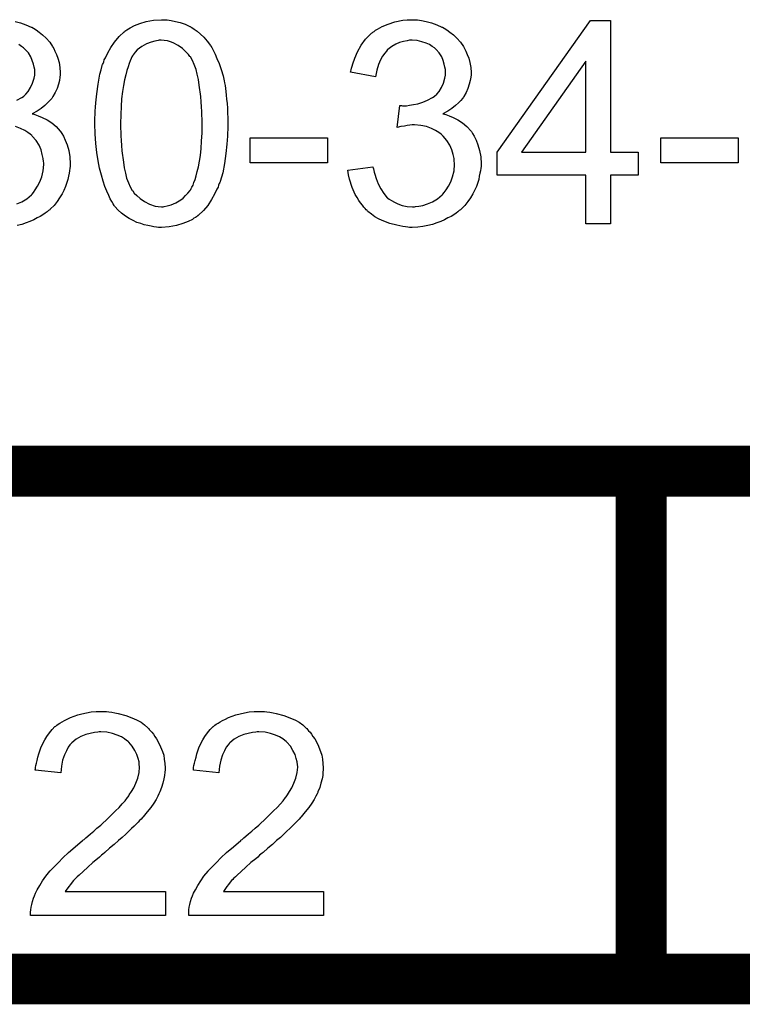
# Model space of a CAD drawing. Extents: x -1.5 to 9, y -3 to 5.
# Tile 263 of 368: x 7.555 to 7.84, y -3.01 to -2.622. Entities that reach past the tile are written whole.
import ezdxf

# ---------------------------------------------------------------- set-up
doc = ezdxf.new("R2010")
doc.units = 0
doc.layers.get('0').update_dxf_attribs({"linetype": 'CONTINUOUS'})
doc.layers.add('qfn16-30-34-a_mechanical_19', color=1, linetype='CONTINUOUS')

# ---------------------------------------------------------------- blocks, each defined once
blk = doc.blocks.new('D10')
at = {"const_width": 0.01}
blk.add_lwpolyline([(-0.005, 0, 1), (0.005, 0, 1)], format="xyb", close=True, dxfattribs=at)
blk = doc.blocks.new('D55')
at = {"const_width": 0.005}
blk.add_lwpolyline([(-0.0025, 0, 1), (0.0025, 0, 1)], format="xyb", close=True, dxfattribs=at)

msp = doc.modelspace()

# ---------------------------------------------------------------- linework, layer by layer
at = {"layer": 'qfn16-30-34-a_mechanical_19', "color": 1}
for points in [[(7.553553, -2.622885), (7.555635, -2.623464), (7.557718, -2.624158), (7.559801, -2.625083), (7.559916, -2.625083), (7.560032, -2.625199), (7.560726, -2.625546), (7.561767, -2.62624), (7.562925, -2.62705), (7.564313, -2.628207), (7.565701, -2.62948), (7.56709, -2.630984), (7.568247, -2.63272), (7.568362, -2.632951), (7.568709, -2.63353), (7.569172, -2.634571), (7.569751, -2.635843), (7.570329, -2.637348), (7.570792, -2.639083), (7.571139, -2.64105), (7.571255, -2.643017), (7.571255, -2.643248), (7.571255, -2.643943), (7.571139, -2.644868), (7.570908, -2.646141), (7.570561, -2.647645), (7.569982, -2.649265), (7.569288, -2.650885), (7.568362, -2.652504), (7.568247, -2.652736), (7.5679, -2.653198), (7.567205, -2.654008), (7.56628, -2.654934), (7.565123, -2.655975), (7.563734, -2.657132), (7.562115, -2.658174), (7.560148, -2.659215), (7.560263, -2.659215), (7.560495, -2.659331), (7.560842, -2.659446), (7.561305, -2.659562), (7.562577, -2.660025), (7.564197, -2.660719), (7.566048, -2.661645), (7.5679, -2.662802), (7.569635, -2.664306), (7.571255, -2.666041), (7.571371, -2.666273), (7.571833, -2.666967), (7.572528, -2.668124), (7.573222, -2.669628), (7.573916, -2.671479), (7.57461, -2.673677), (7.575073, -2.676223), (7.575189, -2.679), (7.575189, -2.679115), (7.575189, -2.679462), (7.575189, -2.680041), (7.575073, -2.680735), (7.574957, -2.681661), (7.574726, -2.682702), (7.574494, -2.683859), (7.574263, -2.685132), (7.573337, -2.687909), (7.572643, -2.689413), (7.571949, -2.690801), (7.571024, -2.692305), (7.569982, -2.693809), (7.568825, -2.695313), (7.567437, -2.696702), (7.567321, -2.696817), (7.56709, -2.697049), (7.566627, -2.697396), (7.566048, -2.697859), (7.565354, -2.698437), (7.564429, -2.699016), (7.563387, -2.69971), (7.562115, -2.700288), (7.560842, -2.700983), (7.559338, -2.701677), (7.557834, -2.702255), (7.556098, -2.702834), (7.554247, -2.703297)], [(7.61337, -2.622307), (7.614874, -2.622538), (7.616609, -2.622885), (7.618461, -2.623348), (7.620427, -2.623926), (7.622279, -2.624852), (7.622394, -2.624852), (7.62251, -2.624968), (7.623088, -2.625315), (7.624014, -2.625893), (7.625171, -2.626703), (7.626444, -2.62786), (7.627832, -2.629133), (7.629105, -2.630637), (7.630378, -2.632372), (7.630493, -2.632604), (7.630956, -2.633182), (7.631419, -2.634224), (7.632229, -2.635728), (7.632923, -2.637463), (7.633849, -2.63943), (7.634658, -2.641744), (7.635353, -2.64429), (7.635353, -2.644405), (7.635468, -2.644637), (7.635584, -2.644984), (7.6357, -2.645562), (7.635815, -2.646256), (7.635931, -2.647066), (7.636163, -2.648108), (7.636278, -2.649265), (7.63651, -2.650537), (7.636625, -2.651926), (7.636741, -2.653546), (7.636972, -2.655165), (7.637088, -2.657017), (7.637088, -2.658868), (7.637204, -2.66095), (7.637204, -2.663149), (7.637204, -2.663264), (7.637204, -2.663727), (7.637204, -2.664537), (7.637204, -2.665463), (7.637088, -2.666735), (7.637088, -2.668124), (7.636972, -2.669628), (7.636857, -2.671248), (7.63651, -2.67495), (7.635931, -2.678768), (7.635237, -2.682471), (7.634774, -2.684206), (7.634196, -2.685942), (7.634196, -2.686057), (7.63408, -2.686289), (7.633849, -2.686751), (7.633617, -2.68733), (7.633386, -2.68814), (7.632923, -2.68895), (7.631997, -2.690917), (7.63084, -2.692999), (7.629336, -2.695313), (7.627601, -2.697396), (7.625518, -2.699363), (7.625403, -2.699363), (7.625287, -2.699594), (7.62494, -2.699826), (7.624477, -2.700057), (7.623898, -2.700404), (7.62332, -2.700867), (7.621584, -2.701677), (7.619502, -2.702487), (7.617072, -2.703297), (7.61418, -2.703759), (7.611056, -2.703991), (7.609899, -2.703991), (7.609089, -2.703875), (7.608163, -2.703759), (7.607006, -2.703528), (7.605734, -2.703297), (7.604345, -2.70295), (7.602957, -2.702487), (7.601453, -2.702024), (7.599949, -2.70133), (7.598444, -2.70052), (7.59694, -2.699594), (7.595436, -2.698437), (7.594048, -2.697164), (7.592775, -2.695776), (7.592659, -2.69566), (7.592428, -2.695313), (7.592081, -2.694735), (7.591502, -2.693809), (7.590924, -2.692768), (7.590345, -2.69138), (7.589535, -2.68976), (7.588841, -2.687909), (7.588147, -2.685826), (7.587453, -2.683396), (7.586759, -2.680735), (7.58618, -2.677727), (7.585602, -2.674487), (7.585255, -2.671016), (7.585023, -2.667198), (7.584908, -2.663149), (7.584908, -2.663033), (7.584908, -2.66257), (7.584908, -2.66176), (7.584908, -2.660835), (7.585023, -2.659562), (7.585023, -2.658174), (7.585139, -2.656669), (7.585255, -2.654934), (7.585602, -2.651347), (7.58618, -2.647529), (7.586874, -2.643711), (7.587337, -2.641976), (7.5878, -2.64024), (7.5878, -2.640124), (7.587916, -2.639893), (7.588147, -2.63943), (7.588378, -2.638852), (7.58861, -2.638042), (7.589073, -2.637232), (7.589998, -2.635265), (7.591155, -2.633182), (7.592659, -2.630984), (7.594395, -2.628786), (7.596477, -2.626935), (7.596593, -2.626935), (7.596709, -2.626703), (7.597056, -2.626472), (7.597519, -2.62624), (7.598097, -2.625778), (7.598792, -2.62543), (7.600527, -2.624505), (7.60261, -2.623695), (7.605039, -2.622885), (7.607932, -2.622422), (7.611056, -2.622191), (7.612097, -2.622191), (7.61337, -2.622307)], [(7.711946, -2.622307), (7.71345, -2.622538), (7.715301, -2.622885), (7.717384, -2.623464), (7.719467, -2.624158), (7.721549, -2.625083), (7.721665, -2.625083), (7.721781, -2.625199), (7.722475, -2.625546), (7.723516, -2.62624), (7.724673, -2.62705), (7.726061, -2.628207), (7.72745, -2.62948), (7.728838, -2.630984), (7.729995, -2.63272), (7.730111, -2.632951), (7.730458, -2.63353), (7.730921, -2.634571), (7.731499, -2.635843), (7.732078, -2.637348), (7.732541, -2.639083), (7.732888, -2.64105), (7.733003, -2.643017), (7.733003, -2.643248), (7.733003, -2.643943), (7.732888, -2.644868), (7.732656, -2.646141), (7.732309, -2.647645), (7.731731, -2.649265), (7.731037, -2.650885), (7.730111, -2.652504), (7.729995, -2.652736), (7.729648, -2.653198), (7.728954, -2.654008), (7.728028, -2.654934), (7.726871, -2.655975), (7.725483, -2.657132), (7.723863, -2.658174), (7.721896, -2.659215), (7.722012, -2.659215), (7.722243, -2.659331), (7.722591, -2.659446), (7.723053, -2.659562), (7.724326, -2.660025), (7.725946, -2.660719), (7.727797, -2.661645), (7.729648, -2.662802), (7.731384, -2.664306), (7.733003, -2.666041), (7.733119, -2.666273), (7.733582, -2.666967), (7.734276, -2.668124), (7.73497, -2.669628), (7.735665, -2.671479), (7.736359, -2.673677), (7.736822, -2.676223), (7.736937, -2.679), (7.736937, -2.679115), (7.736937, -2.679462), (7.736937, -2.680041), (7.736822, -2.680735), (7.736706, -2.681661), (7.736475, -2.682702), (7.736243, -2.683859), (7.736012, -2.685132), (7.735086, -2.687909), (7.734392, -2.689413), (7.733698, -2.690801), (7.732772, -2.692305), (7.731731, -2.693809), (7.730574, -2.695313), (7.729185, -2.696702), (7.72907, -2.696817), (7.728838, -2.697049), (7.728376, -2.697396), (7.727797, -2.697859), (7.727103, -2.698437), (7.726177, -2.699016), (7.725136, -2.69971), (7.723863, -2.700288), (7.722591, -2.700983), (7.721086, -2.701677), (7.719582, -2.702255), (7.717847, -2.702834), (7.715996, -2.703297), (7.714029, -2.703644), (7.712062, -2.703875), (7.709864, -2.703991), (7.708822, -2.703991), (7.708128, -2.703875), (7.707202, -2.703759), (7.706161, -2.703644), (7.705004, -2.703412), (7.703731, -2.703181), (7.700955, -2.702487), (7.698062, -2.70133), (7.696558, -2.700635), (7.69517, -2.699826), (7.693781, -2.698784), (7.692393, -2.697743), (7.692277, -2.697627), (7.692046, -2.697396), (7.691699, -2.697049), (7.691351, -2.696586), (7.690773, -2.696008), (7.690194, -2.695198), (7.6895, -2.694388), (7.688806, -2.693346), (7.688112, -2.692189), (7.687418, -2.691032), (7.686145, -2.688256), (7.685104, -2.685016), (7.684757, -2.68328), (7.684525, -2.681429), (7.69436, -2.680157), (7.69436, -2.680272), (7.694475, -2.680504), (7.694591, -2.680966), (7.694707, -2.681545), (7.694823, -2.682239), (7.695054, -2.683049), (7.695632, -2.684785), (7.696442, -2.686867), (7.697484, -2.688834), (7.698641, -2.690685), (7.700029, -2.692305), (7.70026, -2.692421), (7.700723, -2.692884), (7.701649, -2.693462), (7.702806, -2.694041), (7.704194, -2.694735), (7.70593, -2.695313), (7.707897, -2.695776), (7.709979, -2.695892), (7.710673, -2.695892), (7.711136, -2.695776), (7.712409, -2.69566), (7.714029, -2.695313), (7.71588, -2.694735), (7.717847, -2.693925), (7.719814, -2.692768), (7.721665, -2.691148), (7.721896, -2.690917), (7.722475, -2.690222), (7.723169, -2.689181), (7.724095, -2.687793), (7.72502, -2.686057), (7.725714, -2.68409), (7.726293, -2.681776), (7.726524, -2.679231), (7.726524, -2.679115), (7.726524, -2.678884), (7.726524, -2.678537), (7.726409, -2.678074), (7.726293, -2.676801), (7.725946, -2.675297), (7.725483, -2.673446), (7.724673, -2.671595), (7.723516, -2.669744), (7.722012, -2.668008), (7.721781, -2.667777), (7.721202, -2.667314), (7.720276, -2.66662), (7.719004, -2.66581), (7.717384, -2.665), (7.715417, -2.664306), (7.713219, -2.663843), (7.710789, -2.663611), (7.709748, -2.663611), (7.708938, -2.663727), (7.707897, -2.663843), (7.70674, -2.664074), (7.705351, -2.664306), (7.703847, -2.664653), (7.705004, -2.655975), (7.705583, -2.655975), (7.706045, -2.656091), (7.70755, -2.656091), (7.708822, -2.65586), (7.710326, -2.655628), (7.712062, -2.655281), (7.714029, -2.654703), (7.71588, -2.653893), (7.717847, -2.652851), (7.717962, -2.652851), (7.718078, -2.652736), (7.718657, -2.652273), (7.719467, -2.651463), (7.720392, -2.650422), (7.721318, -2.648918), (7.722128, -2.647182), (7.722706, -2.645215), (7.722938, -2.644058), (7.722938, -2.642785), (7.722938, -2.64267), (7.722938, -2.642554), (7.722938, -2.64186), (7.722706, -2.640934), (7.722475, -2.639662), (7.722012, -2.638273), (7.721434, -2.636769), (7.720508, -2.635265), (7.719235, -2.633877), (7.719119, -2.633761), (7.718541, -2.633298), (7.717731, -2.63272), (7.71669, -2.632025), (7.715301, -2.631447), (7.713682, -2.630868), (7.71183, -2.630406), (7.709748, -2.63029), (7.708822, -2.63029), (7.707781, -2.630521), (7.706392, -2.630753), (7.704888, -2.631215), (7.703384, -2.631794), (7.701765, -2.63272), (7.70026, -2.633877), (7.700145, -2.633992), (7.699682, -2.634571), (7.698988, -2.635381), (7.698178, -2.636538), (7.697368, -2.638042), (7.696558, -2.639893), (7.695864, -2.642091), (7.695401, -2.644637), (7.685566, -2.642901), (7.685566, -2.642785), (7.685682, -2.642438), (7.685798, -2.641976), (7.685914, -2.641281), (7.686145, -2.640472), (7.686492, -2.639546), (7.687186, -2.637348), (7.688343, -2.634802), (7.689732, -2.632257), (7.691467, -2.629827), (7.693666, -2.627629), (7.693781, -2.627513), (7.694013, -2.627397), (7.69436, -2.627166), (7.694823, -2.626819), (7.695401, -2.626356), (7.696211, -2.625893), (7.697021, -2.62543), (7.698062, -2.624852), (7.700376, -2.623926), (7.703037, -2.623001), (7.706161, -2.622422), (7.707781, -2.622191), (7.710673, -2.622191), (7.711946, -2.622307)], [(7.787961, -2.674372), (7.798837, -2.674372), (7.798837, -2.683396), (7.787961, -2.683396), (7.787961, -2.702602), (7.778127, -2.702602), (7.778127, -2.683396), (7.743301, -2.683396), (7.743301, -2.674372), (7.779978, -2.622538), (7.787961, -2.622538), (7.787961, -2.674372)], [(7.554131, -2.653893), (7.556098, -2.652851), (7.556214, -2.652851), (7.55633, -2.652736), (7.556908, -2.652273), (7.557718, -2.651463), (7.558644, -2.650422), (7.559569, -2.648918), (7.560379, -2.647182), (7.560958, -2.645215), (7.561189, -2.644058), (7.561189, -2.642785), (7.561189, -2.64267), (7.561189, -2.642554), (7.561189, -2.64186), (7.560958, -2.640934), (7.560726, -2.639662), (7.560263, -2.638273), (7.559685, -2.636769), (7.558759, -2.635265), (7.557487, -2.633877), (7.557371, -2.633761), (7.556792, -2.633298), (7.555983, -2.63272), (7.554941, -2.632025)], [(7.61094, -2.63029), (7.610246, -2.63029), (7.609783, -2.630406), (7.60851, -2.630637), (7.607006, -2.630984), (7.605271, -2.631678), (7.603419, -2.63272), (7.602494, -2.633414), (7.601568, -2.634108), (7.600758, -2.635034), (7.599949, -2.636075), (7.599949, -2.636191), (7.599717, -2.636422), (7.599486, -2.636885), (7.599139, -2.637463), (7.598792, -2.638389), (7.598329, -2.63943), (7.597982, -2.640703), (7.597519, -2.642207), (7.597056, -2.643943), (7.596593, -2.645909), (7.59613, -2.648108), (7.595783, -2.650537), (7.595436, -2.653314), (7.595205, -2.656322), (7.595089, -2.659562), (7.594973, -2.663149), (7.594973, -2.66338), (7.594973, -2.663959), (7.594973, -2.665), (7.595089, -2.666388), (7.595089, -2.667892), (7.595205, -2.669744), (7.59532, -2.671711), (7.595552, -2.673793), (7.59613, -2.678305), (7.596477, -2.680504), (7.59694, -2.682586), (7.597403, -2.684553), (7.598097, -2.686404), (7.598792, -2.688024), (7.599601, -2.689413), (7.599601, -2.689528), (7.599833, -2.689644), (7.600411, -2.690454), (7.601453, -2.691495), (7.602725, -2.692652), (7.604461, -2.693809), (7.606428, -2.694851), (7.608626, -2.69566), (7.609783, -2.695776), (7.611056, -2.695892), (7.61175, -2.695892), (7.612213, -2.695776), (7.61337, -2.695545), (7.614989, -2.695082), (7.616725, -2.694272), (7.618692, -2.693115), (7.619618, -2.692421), (7.620543, -2.691495), (7.621469, -2.69057), (7.622394, -2.689413), (7.622394, -2.689297), (7.622626, -2.689066), (7.622857, -2.688718), (7.623088, -2.68814), (7.623551, -2.68733), (7.623898, -2.686289), (7.624361, -2.685132), (7.624824, -2.683743), (7.625171, -2.682008), (7.625634, -2.680157), (7.626097, -2.677958), (7.626444, -2.675644), (7.626675, -2.672867), (7.626907, -2.669975), (7.627138, -2.666735), (7.627138, -2.663149), (7.627138, -2.663033), (7.627138, -2.662917), (7.627138, -2.662339), (7.627138, -2.661298), (7.627022, -2.659909), (7.627022, -2.658405), (7.626907, -2.656554), (7.626791, -2.654587), (7.62656, -2.652389), (7.625981, -2.647992), (7.625634, -2.645794), (7.625171, -2.643711), (7.624708, -2.641744), (7.624014, -2.639893), (7.62332, -2.638273), (7.62251, -2.636885), (7.62251, -2.636769), (7.622279, -2.636653), (7.622047, -2.636306), (7.6217, -2.635843), (7.620659, -2.634802), (7.619386, -2.63353), (7.617651, -2.632372), (7.615684, -2.631331), (7.614642, -2.630868), (7.613485, -2.630521), (7.612213, -2.630406), (7.61094, -2.63029)], [(7.778127, -2.638505), (7.752904, -2.674372), (7.778127, -2.674372), (7.778127, -2.638505)], [(7.554131, -2.694735), (7.556098, -2.693925), (7.558065, -2.692768), (7.559916, -2.691148), (7.560148, -2.690917), (7.560726, -2.690222), (7.56142, -2.689181), (7.562346, -2.687793), (7.563272, -2.686057), (7.563966, -2.68409), (7.564544, -2.681776), (7.564776, -2.679231), (7.564776, -2.679115), (7.564776, -2.678884), (7.564776, -2.678537), (7.56466, -2.678074), (7.564544, -2.676801), (7.564197, -2.675297), (7.563734, -2.673446), (7.562925, -2.671595), (7.561767, -2.669744), (7.560263, -2.668008), (7.560032, -2.667777), (7.559453, -2.667314), (7.558528, -2.66662), (7.557255, -2.66581), (7.555635, -2.665), (7.553668, -2.664306)], [(7.676426, -2.678537), (7.645997, -2.678537), (7.645997, -2.668702), (7.676426, -2.668702), (7.676426, -2.678537)], [(7.838175, -2.678537), (7.807746, -2.678537), (7.807746, -2.668702), (7.838175, -2.668702), (7.838175, -2.678537)], [(7.589421, -2.894736), (7.590347, -2.894852), (7.591504, -2.894968), (7.592777, -2.895199), (7.594049, -2.89543), (7.597057, -2.89624), (7.600066, -2.897397), (7.60157, -2.898092), (7.603074, -2.898901), (7.604462, -2.899943), (7.605735, -2.9011), (7.605851, -2.901215), (7.606082, -2.901331), (7.606314, -2.901794), (7.606776, -2.902257), (7.607355, -2.902835), (7.607933, -2.903645), (7.608512, -2.904455), (7.609206, -2.905496), (7.610363, -2.907695), (7.61152, -2.910472), (7.611983, -2.91186), (7.612214, -2.91348), (7.612446, -2.915099), (7.612561, -2.916835), (7.612561, -2.917066), (7.612561, -2.917645), (7.612446, -2.91857), (7.61233, -2.919843), (7.612099, -2.921232), (7.611636, -2.922851), (7.611173, -2.924587), (7.610479, -2.926322), (7.610363, -2.926554), (7.610132, -2.927132), (7.609669, -2.928058), (7.608975, -2.929331), (7.608049, -2.930719), (7.606892, -2.932454), (7.605504, -2.93419), (7.603884, -2.936157), (7.603652, -2.936388), (7.603074, -2.937082), (7.602495, -2.937661), (7.601917, -2.93824), (7.601223, -2.938934), (7.600297, -2.939859), (7.599372, -2.940785), (7.598215, -2.941826), (7.597057, -2.942983), (7.595669, -2.944256), (7.594165, -2.945529), (7.592545, -2.947033), (7.590694, -2.948537), (7.588843, -2.950157), (7.588727, -2.950272), (7.588496, -2.950504), (7.588033, -2.950851), (7.587454, -2.951314), (7.58676, -2.952008), (7.58595, -2.952702), (7.584099, -2.954206), (7.582132, -2.955942), (7.580281, -2.957677), (7.578661, -2.959181), (7.577967, -2.95976), (7.577389, -2.960338), (7.577273, -2.960454), (7.576926, -2.960801), (7.576463, -2.961264), (7.575884, -2.961958), (7.575306, -2.962768), (7.574612, -2.963578), (7.573223, -2.965545), (7.612677, -2.965545), (7.612677, -2.975032), (7.559571, -2.975032), (7.559571, -2.974916), (7.559571, -2.974454), (7.559571, -2.973759), (7.559686, -2.972834), (7.559802, -2.971793), (7.560033, -2.970635), (7.560265, -2.969479), (7.560728, -2.968206), (7.560728, -2.96809), (7.560843, -2.967974), (7.561075, -2.96728), (7.561538, -2.966239), (7.562232, -2.964851), (7.563157, -2.963231), (7.564314, -2.96138), (7.565587, -2.959528), (7.567207, -2.957561), (7.567207, -2.957446), (7.567438, -2.95733), (7.568017, -2.956636), (7.569058, -2.955595), (7.570562, -2.95409), (7.572298, -2.952355), (7.574496, -2.950272), (7.577157, -2.947958), (7.58005, -2.945529), (7.580165, -2.945413), (7.580628, -2.945066), (7.581322, -2.944487), (7.582132, -2.943793), (7.583173, -2.942867), (7.584446, -2.941826), (7.585719, -2.940669), (7.587223, -2.939396), (7.590115, -2.93662), (7.593008, -2.933843), (7.594396, -2.932454), (7.595669, -2.931066), (7.596826, -2.929793), (7.597752, -2.928521), (7.597752, -2.928405), (7.597983, -2.928289), (7.598215, -2.927942), (7.598446, -2.927479), (7.599256, -2.926207), (7.600181, -2.924703), (7.600991, -2.922851), (7.601801, -2.920885), (7.602264, -2.918686), (7.602495, -2.916604), (7.602495, -2.916488), (7.602495, -2.916372), (7.60238, -2.915678), (7.602264, -2.914521), (7.601917, -2.913248), (7.601454, -2.911628), (7.600644, -2.910009), (7.599603, -2.908389), (7.598215, -2.906769), (7.597983, -2.906538), (7.597405, -2.906075), (7.596595, -2.905496), (7.595322, -2.904686), (7.593702, -2.903992), (7.591851, -2.903298), (7.589653, -2.902835), (7.587223, -2.90272), (7.586529, -2.90272), (7.586066, -2.902835), (7.584678, -2.902951), (7.583058, -2.903298), (7.581322, -2.903761), (7.579355, -2.904571), (7.577504, -2.905612), (7.575769, -2.907001), (7.575537, -2.907232), (7.575074, -2.90781), (7.57438, -2.908736), (7.573686, -2.910124), (7.572876, -2.911744), (7.572182, -2.913827), (7.571719, -2.916141), (7.571488, -2.918802), (7.561422, -2.917761), (7.561422, -2.917645), (7.561538, -2.917298), (7.561538, -2.916719), (7.561653, -2.915909), (7.561885, -2.914984), (7.562116, -2.913943), (7.562463, -2.91267), (7.56281, -2.911397), (7.563736, -2.90862), (7.565124, -2.905843), (7.565934, -2.904455), (7.566975, -2.903067), (7.568017, -2.901794), (7.569174, -2.900637), (7.569289, -2.900521), (7.569521, -2.900406), (7.569868, -2.900059), (7.570447, -2.899711), (7.571141, -2.899249), (7.571951, -2.898786), (7.572876, -2.898207), (7.574033, -2.897629), (7.575306, -2.89705), (7.576694, -2.896472), (7.578198, -2.896009), (7.579818, -2.895546), (7.581554, -2.895199), (7.583405, -2.894852), (7.585372, -2.894736), (7.587454, -2.894621), (7.588611, -2.894621), (7.589421, -2.894736)], [(7.651668, -2.894736), (7.652593, -2.894852), (7.653751, -2.894968), (7.655023, -2.895199), (7.656296, -2.89543), (7.659304, -2.89624), (7.662312, -2.897397), (7.663816, -2.898092), (7.66532, -2.898901), (7.666709, -2.899943), (7.667982, -2.9011), (7.668097, -2.901215), (7.668329, -2.901331), (7.66856, -2.901794), (7.669023, -2.902257), (7.669601, -2.902835), (7.67018, -2.903645), (7.670758, -2.904455), (7.671453, -2.905496), (7.67261, -2.907695), (7.673767, -2.910472), (7.674229, -2.91186), (7.674461, -2.91348), (7.674692, -2.915099), (7.674808, -2.916835), (7.674808, -2.917066), (7.674808, -2.917645), (7.674692, -2.91857), (7.674577, -2.919843), (7.674345, -2.921232), (7.673882, -2.922851), (7.673419, -2.924587), (7.672725, -2.926322), (7.67261, -2.926554), (7.672378, -2.927132), (7.671915, -2.928058), (7.671221, -2.929331), (7.670296, -2.930719), (7.669139, -2.932454), (7.66775, -2.93419), (7.66613, -2.936157), (7.665899, -2.936388), (7.66532, -2.937082), (7.664742, -2.937661), (7.664163, -2.93824), (7.663469, -2.938934), (7.662544, -2.939859), (7.661618, -2.940785), (7.660461, -2.941826), (7.659304, -2.942983), (7.657916, -2.944256), (7.656412, -2.945529), (7.654792, -2.947033), (7.652941, -2.948537), (7.651089, -2.950157), (7.650974, -2.950272), (7.650742, -2.950504), (7.650279, -2.950851), (7.649701, -2.951314), (7.649007, -2.952008), (7.648197, -2.952702), (7.646346, -2.954206), (7.644379, -2.955942), (7.642528, -2.957677), (7.640908, -2.959181), (7.640214, -2.95976), (7.639635, -2.960338), (7.639519, -2.960454), (7.639172, -2.960801), (7.638709, -2.961264), (7.638131, -2.961958), (7.637552, -2.962768), (7.636858, -2.963578), (7.63547, -2.965545), (7.674924, -2.965545), (7.674924, -2.975032), (7.621817, -2.975032), (7.621817, -2.974916), (7.621817, -2.974454), (7.621817, -2.973759), (7.621933, -2.972834), (7.622049, -2.971793), (7.62228, -2.970635), (7.622511, -2.969479), (7.622974, -2.968206), (7.622974, -2.96809), (7.62309, -2.967974), (7.623321, -2.96728), (7.623784, -2.966239), (7.624478, -2.964851), (7.625404, -2.963231), (7.626561, -2.96138), (7.627834, -2.959528), (7.629453, -2.957561), (7.629453, -2.957446), (7.629685, -2.95733), (7.630263, -2.956636), (7.631305, -2.955595), (7.632809, -2.95409), (7.634544, -2.952355), (7.636743, -2.950272), (7.639404, -2.947958), (7.642296, -2.945529), (7.642412, -2.945413), (7.642875, -2.945066), (7.643569, -2.944487), (7.644379, -2.943793), (7.64542, -2.942867), (7.646693, -2.941826), (7.647966, -2.940669), (7.64947, -2.939396), (7.652362, -2.93662), (7.655255, -2.933843), (7.656643, -2.932454), (7.657916, -2.931066), (7.659073, -2.929793), (7.659998, -2.928521), (7.659998, -2.928405), (7.66023, -2.928289), (7.660461, -2.927942), (7.660693, -2.927479), (7.661502, -2.926207), (7.662428, -2.924703), (7.663238, -2.922851), (7.664048, -2.920885), (7.664511, -2.918686), (7.664742, -2.916604), (7.664742, -2.916488), (7.664742, -2.916372), (7.664626, -2.915678), (7.664511, -2.914521), (7.664163, -2.913248), (7.663701, -2.911628), (7.662891, -2.910009), (7.66185, -2.908389), (7.660461, -2.906769), (7.66023, -2.906538), (7.659651, -2.906075), (7.658841, -2.905496), (7.657569, -2.904686), (7.655949, -2.903992), (7.654098, -2.903298), (7.651899, -2.902835), (7.64947, -2.90272), (7.648775, -2.90272), (7.648313, -2.902835), (7.646924, -2.902951), (7.645304, -2.903298), (7.643569, -2.903761), (7.641602, -2.904571), (7.639751, -2.905612), (7.638015, -2.907001), (7.637784, -2.907232), (7.637321, -2.90781), (7.636627, -2.908736), (7.635933, -2.910124), (7.635123, -2.911744), (7.634429, -2.913827), (7.633966, -2.916141), (7.633734, -2.918802), (7.623668, -2.917761), (7.623668, -2.917645), (7.623784, -2.917298), (7.623784, -2.916719), (7.6239, -2.915909), (7.624131, -2.914984), (7.624363, -2.913943), (7.62471, -2.91267), (7.625057, -2.911397), (7.625983, -2.90862), (7.627371, -2.905843), (7.628181, -2.904455), (7.629222, -2.903067), (7.630263, -2.901794), (7.63142, -2.900637), (7.631536, -2.900521), (7.631767, -2.900406), (7.632115, -2.900059), (7.632693, -2.899711), (7.633387, -2.899249), (7.634197, -2.898786), (7.635123, -2.898207), (7.63628, -2.897629), (7.637552, -2.89705), (7.638941, -2.896472), (7.640445, -2.896009), (7.642065, -2.895546), (7.6438, -2.895199), (7.645651, -2.894852), (7.647618, -2.894736), (7.649701, -2.894621), (7.650858, -2.894621), (7.651668, -2.894736)]]:
    msp.add_lwpolyline(points, dxfattribs=at)
for points, const_width in [([(7.1, -2.8), (7.8, -2.8)], 0.02), ([(7.8, -2.8), (8.6, -2.8)], 0.02), ([(7.8, -3), (7.8, -2.8)], 0.02), ([(7.8, -2.795), (7.8, -2.795)], 0.01), ([(7.8, -2.795), (7.8, -2.795)], 0.01), ([(7.805, -2.8), (7.805, -2.8)], 0.01), ([(7.805, -2.8), (7.805, -2.8)], 0.01), ([(7.8, -2.805), (7.8, -2.805)], 0.01), ([(7.8, -2.805), (7.8, -2.805)], 0.01), ([(7.1, -3), (7.8, -3)], 0.02), ([(7.8, -3), (9, -3)], 0.02), ([(7.8, -2.995), (7.8, -2.995)], 0.01), ([(7.8, -2.995), (7.8, -2.995)], 0.01), ([(7.795, -3), (7.795, -3)], 0.01), ([(7.795, -3), (7.795, -3)], 0.01), ([(7.8, -3.005), (7.8, -3.005)], 0.01), ([(7.8, -3.005), (7.8, -3.005)], 0.01)]:
    msp.add_lwpolyline(points, dxfattribs=dict(at, const_width=const_width))
at = {"layer": 'qfn16-30-34-a_mechanical_19', "color": 1, "const_width": 0.01}
for points in [[(7.8, -2.795, 1), (7.8, -2.805)], [(7.805, -2.8, 1), (7.795, -2.8)], [(7.8, -2.805, 1), (7.8, -2.795)], [(7.8, -2.995, 1), (7.8, -3.005)], [(7.8, -3.005, 1), (7.8, -2.995)], [(7.795, -3, 1), (7.805, -3)]]:
    msp.add_lwpolyline(points, format="xyb", dxfattribs=at)

# ---------------------------------------------------------------- block references
at = {"layer": 'qfn16-30-34-a_mechanical_19'}
for name, p in [('D10', (7.8, -2.8)), ('D10', (7.8, -2.8)), ('D10', (7.8, -2.8)), ('D55', (7.8, -2.795)), ('D55', (7.8, -2.795)), ('D55', (7.8, -2.795)), ('D55', (7.8, -2.795)), ('D55', (7.795, -2.8)), ('D55', (7.805, -2.8)), ('D55', (7.805, -2.8)), ('D55', (7.805, -2.8)), ('D55', (7.8, -2.805)), ('D55', (7.8, -2.805)), ('D55', (7.8, -2.805)), ('D55', (7.8, -2.805)), ('D10', (7.8, -3)), ('D10', (7.8, -3)), ('D10', (7.8, -3)), ('D55', (7.8, -2.995)), ('D55', (7.8, -2.995)), ('D55', (7.8, -2.995)), ('D55', (7.8, -2.995)), ('D55', (7.795, -3)), ('D55', (7.795, -3)), ('D55', (7.795, -3)), ('D55', (7.805, -3)), ('D55', (7.8, -3.005)), ('D55', (7.8, -3.005)), ('D55', (7.8, -3.005)), ('D55', (7.8, -3.005))]:
    msp.add_blockref(name, p, dxfattribs=at)

doc.saveas('drawing.dxf')
